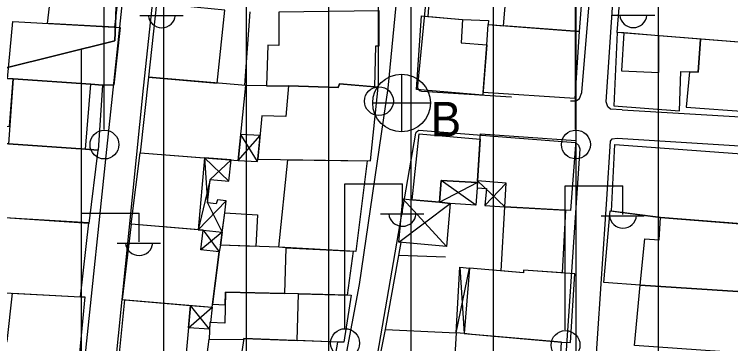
# Model space of a CAD drawing. Extents: x 417997 to 421451, y 4451742 to 4455216.
# Drawn here: x 419623.6 to 419710.5, y 4452682.7 to 4452722.7 of the extents above; entities that cross this region are included whole.
import ezdxf

# ---------------------------------------------------------------- set-up
doc = ezdxf.new("R2010")
doc.units = 0
for name, color, linetype in [('ADA', 7, 'Continuous'), ('B_Mesken', 7, 'Continuous'), ('B_Sundurma', 7, 'Continuous'), ('B_Teras', 7, 'Continuous'), ('PL_KON_MEV_350', 7, 'Continuous'), ('PL_SAY_DINI_TESIS', 7, 'Continuous'), ('S_Elektrik_Diregi', 7, 'Continuous'), ('S_Rogar_Kapagi_Buski', 7, 'Continuous'), ('Sinir_Duvar_tek_tarafa_ait', 7, 'Continuous'), ('TR_ORTAYOGUNKONUT', 7, 'Continuous'), ('Yol_Sose', 7, 'Continuous')]:
    doc.layers.add(name, color=color, linetype=linetype)

msp = doc.modelspace()

# ---------------------------------------------------------------- linework, layer by layer
at = {"layer": 'ADA'}
for p, q in [((419637.405, 4452760.32), (419635.792, 4452719.454)), ((419637.405, 4452760.32), (419635.792, 4452719.454)), ((419635.792, 4452719.454), (419581.871, 4452706.077)), ((419635.792, 4452719.454), (419581.871, 4452706.077))]:
    msp.add_line(p, q, dxfattribs=at)
at = {"layer": 'B_Mesken'}
for points in [[(419674.376, 4452730.948), (419673.771, 4452722.425), (419677.986, 4452722.083), (419681.114, 4452721.927), (419681.102, 4452721.436), (419682.968, 4452721.298), (419683.735, 4452730.373), (419683.102, 4452730.425)], [(419692.833, 4452729.633), (419692.15, 4452720.617), (419682.968, 4452721.298), (419683.735, 4452730.373)], [(419696.731, 4452720.489), (419697.473, 4452729.597), (419714.31, 4452728.181), (419713.582, 4452719.16)], [(419636.451, 4452727.104), (419635.743, 4452721.132), (419627.609, 4452721.584), (419628.29, 4452727.47)], [(419648.213, 4452714.348), (419649.15, 4452723.189), (419640.866, 4452724.006), (419639.868, 4452715.044)], [(419667.358, 4452713.889), (419667.443, 4452718.884), (419667.875, 4452718.883), (419667.866, 4452723.106), (419655.679, 4452722.936), (419655.688, 4452718.917), (419654.37, 4452718.966), (419654.194, 4452713.994), (419656.845, 4452714.024), (419662.9, 4452713.803), (419663.038, 4452714.233)], [(419623.463, 4452714.854), (419622.786, 4452714.849), (419623.419, 4452721.816), (419636.423, 4452721.095), (419635.652, 4452714.078), (419634.288, 4452714.099), (419632.862, 4452714.216)], [(419672.994, 4452722.489), (419677.986, 4452722.083), (419677.812, 4452719.248), (419680.914, 4452718.984), (419680.444, 4452712.859), (419672.406, 4452713.58)], [(419680.914, 4452718.984), (419681.102, 4452721.436), (419692.15, 4452720.617), (419691.614, 4452712.477), (419680.471, 4452713.211)], [(419696.731, 4452720.489), (419696.348, 4452711.596), (419704.323, 4452710.992), (419704.482, 4452715.75), (419706.595, 4452715.665), (419706.857, 4452719.69), (419701.789, 4452720.09), (419697.544, 4452720.425)], [(419705.513, 4452715.708), (419705.125, 4452711.425), (419712.935, 4452710.847), (419713.582, 4452719.16), (419706.857, 4452719.69), (419706.595, 4452715.665)], [(419632.246, 4452706.321), (419622.87, 4452706.959), (419622.078, 4452707.029), (419622.266, 4452709.155), (419623.029, 4452709.073), (419623.463, 4452714.854), (419632.862, 4452714.216), (419634.288, 4452714.099), (419633.786, 4452706.181)], [(419638.861, 4452705.864), (419650.777, 4452704.946), (419651.693, 4452714.058), (419639.868, 4452715.044)], [(419653.142, 4452705.088), (419666.817, 4452704.891), (419667.754, 4452713.857), (419663.038, 4452714.233), (419662.9, 4452713.803), (419656.845, 4452714.024), (419656.561, 4452710.265), (419653.635, 4452710.364)], [(419671.875, 4452700.161), (419672.718, 4452708.188), (419680.128, 4452707.546), (419679.78, 4452702.479), (419679.771, 4452702.265), (419675.393, 4452702.526), (419675.173, 4452699.862)], [(419680.135, 4452707.65), (419680.152, 4452708.163), (419691.75, 4452707.353), (419691.094, 4452698.858), (419683.113, 4452699.311), (419683.273, 4452702.169), (419679.78, 4452702.479)], [(419633.708, 4452706.188), (419632.639, 4452697.298), (419622.423, 4452697.964), (419620.644, 4452698.076), (419620.794, 4452698.855), (419622.078, 4452707.029), (419622.87, 4452706.959), (419632.246, 4452706.321)], [(419696.074, 4452698.803), (419696.469, 4452706.868), (419712.413, 4452705.719), (419711.822, 4452697.238), (419702.02, 4452698.018)], [(419646.668, 4452705.262), (419645.91, 4452696.52), (419637.785, 4452697.198), (419638.861, 4452705.864)], [(419666.396, 4452704.897), (419665.042, 4452693.897), (419655.707, 4452694.4), (419656.769, 4452705.036)], [(419682.667, 4452691.541), (419683.113, 4452699.311), (419690.495, 4452698.892), (419690.091, 4452691.294), (419685.398, 4452691.609), (419685.389, 4452691.312)], [(419648.629, 4452694.671), (419649.12, 4452698.602), (419653.102, 4452698.34), (419652.895, 4452694.508)], [(419699.542, 4452689.79), (419695.128, 4452690.105), (419695.893, 4452698.827), (419702.02, 4452698.018), (419712.718, 4452697.166), (419712.63, 4452688.95)], [(419619.378, 4452689.027), (419631.62, 4452688.38), (419632.647, 4452697.368), (419622.423, 4452697.964), (419622.229, 4452694.024), (419620.075, 4452694.143)], [(419636.687, 4452688.057), (419647.588, 4452687.118), (419648.451, 4452693.831), (419646.226, 4452694.087), (419646.529, 4452696.469), (419637.785, 4452697.198)], [(419656.407, 4452688.783), (419656.589, 4452694.353), (419655.707, 4452694.4), (419648.629, 4452694.671), (419648.451, 4452693.831), (419647.636, 4452687.489), (419649.193, 4452687.407), (419649.235, 4452688.951)], [(419664.706, 4452693.915), (419663.993, 4452688.601), (419658.066, 4452688.744), (419656.407, 4452688.783), (419656.589, 4452694.353)], [(419678.813, 4452691.866), (419678.196, 4452683.924), (419689.98, 4452682.89), (419691.086, 4452682.827), (419691.629, 4452691.19), (419685.398, 4452691.609), (419685.389, 4452691.312)], [(419698.857, 4452682.483), (419699.542, 4452689.79), (419712.63, 4452688.95), (419712.084, 4452681.545)], [(419631.62, 4452688.38), (419632.141, 4452688.378), (419631.318, 4452679.389), (419631.145, 4452679.4), (419621.804, 4452679.79), (419618.562, 4452679.935), (419618.845, 4452683.173), (419622.722, 4452682.958), (419623.38, 4452688.815)], [(419657.91, 4452683.084), (419658.066, 4452688.744), (419649.235, 4452688.951), (419649.132, 4452685.178), (419647.334, 4452685.252), (419647.236, 4452683.252), (419651.409, 4452683.194), (419651.43, 4452683.335)], [(419658.066, 4452688.744), (419664.483, 4452688.589), (419663.599, 4452682.886), (419662.866, 4452682.893), (419657.91, 4452683.084)], [(419636.122, 4452679.097), (419637.016, 4452688.029), (419644.984, 4452687.342), (419644.18, 4452678.437)], [(419679.171, 4452683.817), (419678.196, 4452683.924), (419677.196, 4452684.016), (419676.719, 4452675.805), (419689.566, 4452675.171), (419689.98, 4452682.89)], [(419649.445, 4452673.301), (419661.132, 4452673.221), (419662.866, 4452682.893), (419651.43, 4452683.335), (419650.503, 4452677.286), (419650.14, 4452677.31)]]:
    msp.add_lwpolyline(points, close=True, dxfattribs=at)
at = {"layer": 'B_Sundurma'}
for p, q in [((419650.777, 4452704.946), (419653.412, 4452707.981)), ((419653.12, 4452704.825), (419651.094, 4452708.106)), ((419646.668, 4452705.262), (419647.031, 4452699.789)), ((419649.611, 4452702.418), (419646.668, 4452705.262)), ((419649.909, 4452705.013), (419647.359, 4452702.629)), ((419647.359, 4452702.629), (419645.91, 4452696.52)), ((419675.173, 4452699.862), (419679.771, 4452702.265)), ((419679.604, 4452699.536), (419675.393, 4452702.526)), ((419679.78, 4452702.479), (419683.113, 4452699.311)), ((419680.68, 4452699.467), (419683.273, 4452702.169)), ((419645.91, 4452696.52), (419649.307, 4452700.055)), ((419676.029, 4452694.505), (419670.756, 4452700.272)), ((419647.031, 4452699.789), (419648.825, 4452696.24)), ((419670.241, 4452695.004), (419676.469, 4452699.737)), ((419648.825, 4452696.24), (419646.226, 4452694.087)), ((419646.529, 4452696.469), (419648.451, 4452693.831)), ((419677.196, 4452684.016), (419678.813, 4452691.866)), ((419677.658, 4452691.987), (419678.196, 4452683.924)), ((419644.738, 4452684.612), (419647.588, 4452687.118)), ((419647.295, 4452684.462), (419644.984, 4452687.342))]:
    msp.add_line(p, q, dxfattribs=at)
for points in [[(419650.777, 4452704.946), (419653.12, 4452704.825), (419653.142, 4452705.088), (419653.412, 4452707.981), (419651.094, 4452708.106)], [(419649.12, 4452698.602), (419649.307, 4452700.055), (419648.238, 4452700.172), (419648.1, 4452699.673), (419647.031, 4452699.789), (419647.359, 4452702.629), (419649.611, 4452702.418), (419649.909, 4452705.013), (419646.668, 4452705.262), (419645.91, 4452696.52), (419646.529, 4452696.469), (419648.825, 4452696.24)], [(419679.747, 4452701.636), (419679.604, 4452699.536), (419676.469, 4452699.737), (419675.173, 4452699.862), (419675.393, 4452702.526), (419679.771, 4452702.265)], [(419679.78, 4452702.479), (419679.747, 4452701.636), (419680.892, 4452701.543), (419680.68, 4452699.467), (419683.113, 4452699.311), (419683.273, 4452702.169)], [(419676.029, 4452694.505), (419670.241, 4452695.004), (419670.756, 4452700.272), (419671.917, 4452700.157), (419675.173, 4452699.862), (419676.469, 4452699.737)], [(419646.529, 4452696.469), (419648.825, 4452696.24), (419648.629, 4452694.671), (419648.451, 4452693.831), (419646.226, 4452694.087)], [(419677.196, 4452684.016), (419677.658, 4452691.987), (419678.813, 4452691.866), (419678.196, 4452683.924)], [(419647.295, 4452684.462), (419644.738, 4452684.612), (419644.984, 4452687.342), (419647.588, 4452687.118), (419647.396, 4452685.249), (419647.334, 4452685.252)]]:
    msp.add_lwpolyline(points, close=True, dxfattribs=at)
at = {"layer": 'B_Teras'}
for points in [[(419697.544, 4452720.425), (419697.274, 4452715.849), (419701.786, 4452715.608), (419701.789, 4452720.09)], [(419623.463, 4452714.854), (419622.87, 4452706.959), (419632.246, 4452706.321), (419632.862, 4452714.216)], [(419699.542, 4452689.79), (419700.108, 4452695.445), (419701.839, 4452695.3), (419702.02, 4452698.018), (419712.718, 4452697.166), (419712.63, 4452688.95)]]:
    msp.add_lwpolyline(points, close=True, dxfattribs=at)
at = {"layer": 'PL_KON_MEV_350'}
msp.add_lwpolyline([(419796.331, 4452996.105), (419805.412, 4452988.482), (419786.294, 4452689.029), (419775.978, 4452676.538), (419568.876, 4452622.815), (419561.752, 4452629.972), (419581.871, 4452706.077), (419635.792, 4452719.454), (419637.405, 4452760.32), (419700.317, 4452851.73), (419754.087, 4452844.74), (419741.182, 4452876.464), (419703.543, 4452885.605), (419700.317, 4452851.73), (419637.405, 4452760.32), (419580.562, 4452749.662), (419577.387, 4452855.396), (419570.344, 4452931.114), (419579.136, 4452943.428)], close=True, dxfattribs=at)
at = {"layer": 'PL_SAY_DINI_TESIS'}
msp.add_lwpolyline([(419580.562, 4452749.662), (419637.405, 4452760.32), (419635.792, 4452719.454), (419581.871, 4452706.077)], close=True, dxfattribs=at)
msp.add_lwpolyline([(419580.562, 4452749.662), (419637.405, 4452760.32), (419635.792, 4452719.454), (419581.871, 4452706.077)], close=True, dxfattribs=at)
at = {"layer": 'S_Elektrik_Diregi'}
for p, q in [((419667.805, 4452713.987), (419667.805, 4452731.487)), ((419634.492, 4452708.708), (419634.492, 4452726.208)), ((419691.708, 4452708.722), (419691.708, 4452726.222)), ((419638.832, 4452722.568), (419644.082, 4452722.568)), ((419696.048, 4452722.582), (419701.298, 4452722.582)), ((419663.694, 4452684.598), (419663.694, 4452702.098)), ((419663.694, 4452702.098), (419670.694, 4452702.098)), ((419670.694, 4452698.598), (419670.694, 4452702.098)), ((419690.45, 4452684.369), (419690.45, 4452701.869)), ((419690.45, 4452701.869), (419697.45, 4452701.869)), ((419697.45, 4452698.369), (419697.45, 4452701.869)), ((419631.735, 4452681.044), (419631.735, 4452698.544)), ((419631.735, 4452698.544), (419638.735, 4452698.544)), ((419638.735, 4452695.044), (419638.735, 4452698.544)), ((419668.034, 4452698.458), (419673.284, 4452698.458)), ((419694.79, 4452698.229), (419700.04, 4452698.229)), ((419636.075, 4452694.904), (419641.325, 4452694.904))]:
    msp.add_line(p, q, dxfattribs=at)
for centre in [(419667.841, 4452712.151), (419634.528, 4452706.873), (419691.744, 4452706.886), (419663.73, 4452682.763), (419690.486, 4452682.534)]:
    msp.add_circle(centre, 1.75, dxfattribs=at)
for centre in [(419641.493, 4452722.721), (419698.709, 4452722.735), (419670.695, 4452698.611), (419697.451, 4452698.382), (419638.736, 4452695.057)]:
    msp.add_arc(centre, 1.658, 184.83843, 355.14641, dxfattribs=at)
at = {"layer": 'S_Rogar_Kapagi_Buski'}
for p, q in [((419670.583, 4452715.425), (419670.583, 4452708.425)), ((419667.083, 4452711.925), (419674.083, 4452711.925))]:
    msp.add_line(p, q, dxfattribs=at)
msp.add_circle((419670.583, 4452711.925), 3.5, dxfattribs=at)
at = {"layer": 'Sinir_Duvar_tek_tarafa_ait'}
for points in [[(419652.177, 4452722.999), (419651.509, 4452714.073)], [(419654.194, 4452713.994), (419651.693, 4452714.058)], [(419668.629, 4452684.433), (419670.519, 4452694.98)], [(419670.245, 4452693.453), (419675.921, 4452693.223)], [(419667.708, 4452679.764), (419668.629, 4452684.433), (419677.196, 4452684.016)], [(419646.739, 4452679.511), (419647.236, 4452683.252)]]:
    msp.add_lwpolyline(points, dxfattribs=at)
at = {"layer": 'TR_ORTAYOGUNKONUT'}
for p, q in [((419691.752, 4452654.69), (419691.752, 4452970.741)), ((419691.752, 4452654.69), (419691.752, 4452970.741)), ((419681.752, 4452652.096), (419681.752, 4452968.316)), ((419681.752, 4452652.096), (419681.752, 4452968.316)), ((419671.752, 4452649.502), (419671.752, 4452965.891)), ((419671.752, 4452649.502), (419671.752, 4452965.891)), ((419661.752, 4452646.908), (419661.752, 4452867.539)), ((419661.752, 4452646.908), (419661.752, 4452867.539)), ((419651.752, 4452644.314), (419651.752, 4452860.158)), ((419651.752, 4452644.314), (419651.752, 4452860.158)), ((419641.752, 4452641.72), (419641.752, 4452858.34)), ((419641.752, 4452641.72), (419641.752, 4452858.34)), ((419701.752, 4452657.284), (419701.752, 4452851.543)), ((419701.752, 4452657.284), (419701.752, 4452851.543)), ((419631.752, 4452639.126), (419631.752, 4452718.452)), ((419631.752, 4452639.126), (419631.752, 4452718.452))]:
    msp.add_line(p, q, dxfattribs=at)
at = {"layer": 'Yol_Sose'}
for points in [[(419697.348, 4452711.113), (419695.925, 4452711.173), (419695.63, 4452711.442), (419695.427, 4452712.07), (419696.28, 4452724.766), (419698.819, 4452753.108), (419699.671, 4452764.067), (419699.879, 4452764.308), (419716.303, 4452764.905), (419716.721, 4452764.729), (419716.994, 4452764.461), (419716.113, 4452749.342), (419715.377, 4452734.206), (419714.134, 4452717.506), (419713.717, 4452711.871)], [(419683.903, 4452712.637), (419673.028, 4452713.323), (419672.787, 4452713.399), (419672.561, 4452713.716), (419672.562, 4452713.973), (419676.696, 4452756.501), (419676.788, 4452756.939), (419680.304, 4452763.741), (419680.532, 4452763.952), (419680.668, 4452764.027), (419684.45, 4452764.08)], [(419691.072, 4452712.185), (419691.787, 4452712.178), (419692.188, 4452712.478), (419692.468, 4452713.217), (419693.907, 4452730.816), (419695.885, 4452759.694), (419695.985, 4452763.827), (419695.953, 4452763.997), (419695.098, 4452764.23)], [(419589.883, 4452639.065), (419589.613, 4452605.612), (419589.68, 4452605.179), (419590.224, 4452604.403), (419590.338, 4452604.334), (419600.609, 4452601.09), (419601.722, 4452599.948), (419612.164, 4452586.57), (419613.618, 4452585.199), (419618.987, 4452581.879), (419623.36, 4452580.43), (419624.112, 4452580.405), (419624.773, 4452580.54), (419625.116, 4452580.789), (419625.369, 4452581.289), (419627.016, 4452603.693), (419629.215, 4452648.116), (419629.56, 4452655.903), (419634.811, 4452706.26), (419639.942, 4452754.727)], [(419629.571, 4452580.141), (419631.341, 4452616.597), (419632.366, 4452637.209), (419633.614, 4452656.069), (419634.961, 4452670.833), (419639.273, 4452713.735), (419642.095, 4452740.19)], [(419671.272, 4452738.003), (419668.936, 4452713.708), (419665.439, 4452689.872), (419661.752, 4452670.292), (419659.892, 4452659.057), (419658.29, 4452650.051), (419658.123, 4452647.776), (419657.819, 4452638.607), (419658.33, 4452627.911), (419660.298, 4452603.079), (419662.02, 4452579.613), (419662.296, 4452573.559), (419662.203, 4452572.945), (419661.746, 4452572.537), (419660.787, 4452571.971), (419659.761, 4452571.838), (419654.252, 4452572.971), (419630.874, 4452578.916), (419629.964, 4452579.419), (419629.771, 4452579.613)], [(419683.907, 4452712.637), (419683.903, 4452712.637)], [(419697.348, 4452711.113), (419712.4, 4452710.194), (419712.774, 4452710.218), (419713.207, 4452710.553), (419713.717, 4452711.871)], [(419683.393, 4452664.683), (419666.276, 4452669.37), (419665.914, 4452669.552), (419665.734, 4452670.065), (419665.765, 4452670.276), (419672.314, 4452708.272), (419672.36, 4452708.393), (419672.542, 4452708.558), (419672.678, 4452708.618), (419683.851, 4452707.744)], [(419683.855, 4452707.744), (419691.707, 4452707.13), (419692.069, 4452706.812), (419692.218, 4452706.343), (419689.327, 4452663.966), (419689.265, 4452663.71), (419689.022, 4452663.288), (419688.977, 4452663.243), (419688.278, 4452663.346), (419683.397, 4452664.682)], [(419683.851, 4452707.744), (419683.855, 4452707.744)], [(419698.404, 4452660.674), (419693.408, 4452661.476), (419693.074, 4452661.704), (419692.958, 4452662.42), (419694.277, 4452682.112), (419695.497, 4452700.233), (419695.945, 4452707.275), (419696.149, 4452707.575), (419696.731, 4452707.657), (419712.266, 4452706.689), (419712.539, 4452706.626), (419712.863, 4452706.15), (419713.082, 4452696.585), (419712.8, 4452682.588), (419710.431, 4452659.262), (419710.321, 4452659.051), (419709.994, 4452658.972), (419705.893, 4452659.513)]]:
    msp.add_lwpolyline(points, dxfattribs=at)

# ---------------------------------------------------------------- texts
at = {"layer": 'S_Rogar_Kapagi_Buski'}
msp.add_text('B', height=4.2, dxfattribs=at).set_placement((419674.083, 4452707.86))

doc.saveas('drawing.dxf')
